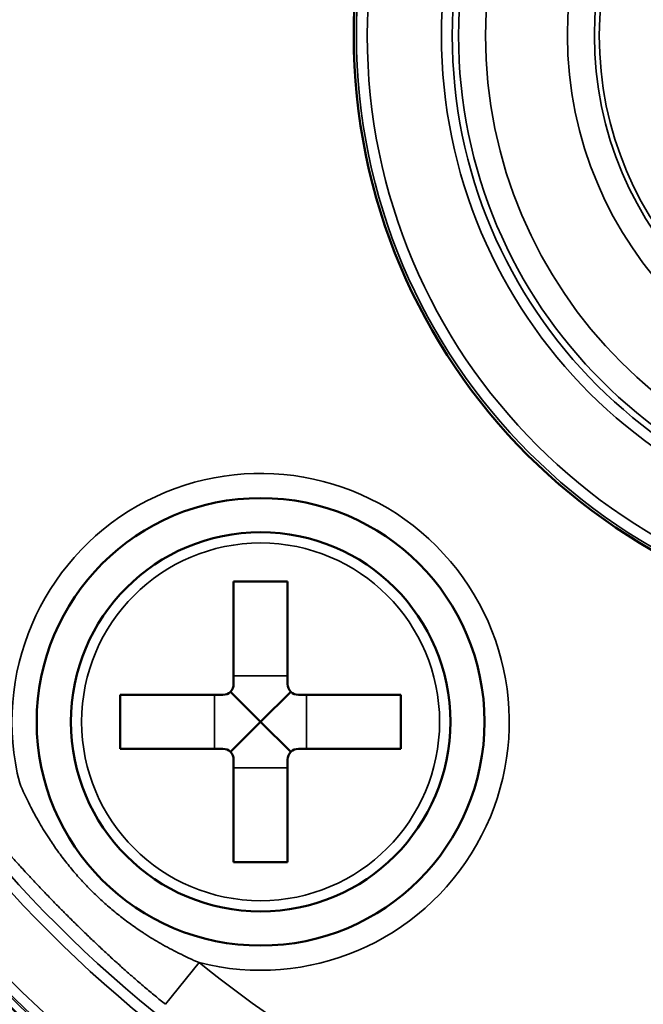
# Model space of a CAD drawing. Header units: millimetres. Extents: x 50 to 3176, y 50 to 2109.
# Tile 419 of 656: x 1171 to 1182, y 1648 to 1666. Entities that reach past the tile are written whole.
import ezdxf

# ---------------------------------------------------------------- set-up
doc = ezdxf.new("R2010")
doc.units = ezdxf.units.MM
doc.header["$LTSCALE"] = 10
doc.layers.add('Visible (ISO)', color=7, linetype='Continuous', lineweight=50)
doc.layers.add('Visible Narrow (ISO)', color=7, linetype='Continuous', lineweight=35)

msp = doc.modelspace()

# ---------------------------------------------------------------- linework, layer by layer
at = {"layer": 'Visible (ISO)'}
for p, q in [((1174.725, 1655.4337), (1174.725, 1653.5337)), ((1175.725, 1655.4337), (1174.725, 1655.4337)), ((1175.725, 1655.4337), (1175.725, 1653.5337)), ((1175.225, 1652.8337), (1174.6665, 1653.3922)), ((1175.225, 1652.8337), (1175.7836, 1653.3922)), ((1172.625, 1653.3337), (1172.625, 1652.3337)), ((1172.625, 1653.3337), (1174.525, 1653.3337)), ((1175.925, 1653.3337), (1177.825, 1653.3337)), ((1177.825, 1653.3337), (1177.825, 1652.3337)), ((1175.225, 1652.8337), (1174.6665, 1652.2751)), ((1175.225, 1652.8337), (1175.7836, 1652.2751)), ((1172.625, 1652.3337), (1174.525, 1652.3337)), ((1175.925, 1652.3337), (1177.825, 1652.3337)), ((1174.725, 1652.1337), (1174.725, 1650.2337)), ((1175.725, 1652.1337), (1175.725, 1650.2337)), ((1175.725, 1650.2337), (1174.725, 1650.2337))]:
    msp.add_line(p, q, dxfattribs=at)
for centre, radius in [((1187.953, 1665.5616), 25.0206), ((1187.953, 1665.5616), 11.0017), ((1175.225, 1652.8337), 4.15), ((1175.225, 1652.8337), 3.5172)]:
    msp.add_circle(centre, radius, dxfattribs=at)
for centre, start, end in [((1174.525, 1653.5337), 270, 0), ((1175.925, 1653.5337), 180, 270), ((1174.525, 1652.1337), 0, 90), ((1175.925, 1652.1337), 90, 180)]:
    msp.add_arc(centre, 0.2, start, end, dxfattribs=at)
at = {"layer": 'Visible Narrow (ISO)'}
for p, q in [((1174.725, 1653.6872), (1175.725, 1653.6872)), ((1174.3715, 1652.3337), (1174.3715, 1653.3337)), ((1176.0786, 1653.3337), (1176.0786, 1652.3337)), ((1175.725, 1651.9801), (1174.725, 1651.9801)), ((1174.0845, 1648.3688), (1173.46, 1647.5947))]:
    msp.add_line(p, q, dxfattribs=at)
for centre, radius in [((1187.953, 1665.5616), 26.1573), ((1187.953, 1665.5616), 25.6575), ((1187.953, 1665.5616), 25.5128), ((1187.953, 1665.5616), 25.0203), ((1187.953, 1665.5616), 24.8897), ((1187.953, 1665.5616), 10.9511), ((1187.953, 1665.5616), 10.7511), ((1187.953, 1665.5616), 9.3757), ((1187.953, 1665.5616), 9.1758), ((1187.953, 1665.5616), 9.0597), ((1187.953, 1665.5616), 8.56), ((1187.953, 1665.5616), 7.04), ((1187.953, 1665.5616), 6.5403), ((1187.953, 1665.5616), 6.4512), ((1175.225, 1652.8337), 3.3172)]:
    msp.add_circle(centre, radius, dxfattribs=at)
for centre, radius, start, end in [((1187.953, 1665.5616), 24.8613, 193.63945, 256.36055), ((1187.953, 1665.5616), 24.6727, 193.63945, 256.36055), ((1187.953, 1665.5616), 23.5269, 197.71014, 252.28986), ((1187.953, 1665.5616), 23.328, 197.71014, 252.28986), ((1175.225, 1652.8337), 4.6083, 255.66987, 194.33013), ((1187.953, 1665.5616), 22.0891, 231.10875, 251.63649)]:
    msp.add_arc(centre, radius, start, end, dxfattribs=at)
for points, knots in [([(1174.0845, 1648.3688), (1173.9574, 1648.4227), (1173.8295, 1648.4815), (1173.5927, 1648.5999), (1173.4838, 1648.6581), (1173.2764, 1648.7771), (1173.178, 1648.837), (1173.0711, 1648.9065), (1173.0617, 1648.9126), (1172.9747, 1648.9698), (1172.8976, 1649.0229), (1172.7471, 1649.1318), (1172.6737, 1649.1874), (1172.5298, 1649.3018), (1172.4594, 1649.3604), (1172.3217, 1649.4805), (1172.2545, 1649.5418), (1172.1559, 1649.6361), (1172.1234, 1649.6678), (1172.027, 1649.7642), (1171.9642, 1649.83), (1171.8409, 1649.965), (1171.7804, 1650.0344), (1171.6625, 1650.1762), (1171.605, 1650.2486), (1171.4926, 1650.397), (1171.4377, 1650.4731), (1171.3595, 1650.5868), (1171.3345, 1650.6239), (1171.2445, 1650.7608), (1171.1826, 1650.8614), (1171.061, 1651.0715), (1171.002, 1651.1809), (1170.879, 1651.4248), (1170.8169, 1651.5594), (1170.7602, 1651.6931)], [0, 0, 0, 0, 0.0923379, 0.0923379, 0.171169, 0.171169, 0.243087, 0.243087, 0.25, 0.25, 0.3073712, 0.3073712, 0.3631744, 0.3631744, 0.4183251, 0.4183251, 0.4728049, 0.4728049, 0.5, 0.5, 0.5543989, 0.5543989, 0.6095841, 0.6095841, 0.6653867, 0.6653867, 0.7224997, 0.7224997, 0.75, 0.75, 0.8236357, 0.8236357, 0.9028345, 0.9028345, 1, 1, 1, 1]), ([(1173.4601, 1647.5947), (1173.3954, 1647.6469), (1173.3318, 1647.6989), (1173.2035, 1647.8052), (1173.1389, 1647.8595), (1173.0385, 1647.9448), (1173.0019, 1647.9762), (1172.9363, 1648.0328), (1172.9072, 1648.058), (1172.8222, 1648.1322), (1172.767, 1648.1808), (1172.6557, 1648.28), (1172.5996, 1648.3304), (1172.5361, 1648.3881), (1172.5279, 1648.3956), (1172.4643, 1648.4535), (1172.4097, 1648.5037), (1172.2989, 1648.6065), (1172.2428, 1648.6591), (1172.171, 1648.7269), (1172.1549, 1648.7422), (1172.0821, 1648.8113), (1172.026, 1648.8651), (1171.9373, 1648.9509), (1171.9044, 1648.9828), (1171.849, 1649.0369), (1171.8264, 1649.0591), (1171.7428, 1649.1413), (1171.6822, 1649.2014), (1171.5753, 1649.3085), (1171.529, 1649.3552), (1171.4575, 1649.4279), (1171.4323, 1649.4535), (1171.3532, 1649.5345), (1171.2993, 1649.5901), (1171.2165, 1649.6764), (1171.1876, 1649.7066), (1171.1064, 1649.7921), (1171.0539, 1649.8477), (1170.9829, 1649.9237), (1170.9644, 1649.9436), (1170.9091, 1650.0032), (1170.8721, 1650.0433), (1170.7828, 1650.1408), (1170.7303, 1650.1987), (1170.6291, 1650.3116), (1170.5804, 1650.3663), (1170.5269, 1650.4272), (1170.5225, 1650.4323), (1170.5037, 1650.4536), (1170.4894, 1650.4699), (1170.4222, 1650.547), (1170.3688, 1650.6089), (1170.2813, 1650.7116), (1170.2474, 1650.7518), (1170.161, 1650.8548), (1170.1084, 1650.9184), (1170.0324, 1651.0114), (1170.0093, 1651.0399), (1169.9861, 1651.0687)], [0, 0, 0, 0, 0.04517152, 0.04517152, 0.0926645, 0.0926645, 0.12035557, 0.12035557, 0.14285714, 0.14285714, 0.18661753, 0.18661753, 0.2326168, 0.2326168, 0.23945464, 0.23945464, 0.28571429, 0.28571429, 0.33449616, 0.33449616, 0.34869706, 0.34869706, 0.39882766, 0.39882766, 0.42857143, 0.42857143, 0.44919997, 0.44919997, 0.50498732, 0.50498732, 0.54799284, 0.54799284, 0.57142857, 0.57142857, 0.62160624, 0.62160624, 0.6485155, 0.6485155, 0.69718386, 0.69718386, 0.71428571, 0.71428571, 0.74832993, 0.74832993, 0.79634937, 0.79634937, 0.84035416, 0.84035416, 0.8443688, 0.8443688, 0.85714286, 0.85714286, 0.90442106, 0.90442106, 0.93416785, 0.93416785, 0.97993727, 0.97993727, 0.99999996, 0.99999996, 0.99999996, 0.99999996])]:
    msp.add_open_spline(points, degree=3, knots=knots, dxfattribs=at)

doc.saveas('drawing.dxf')
